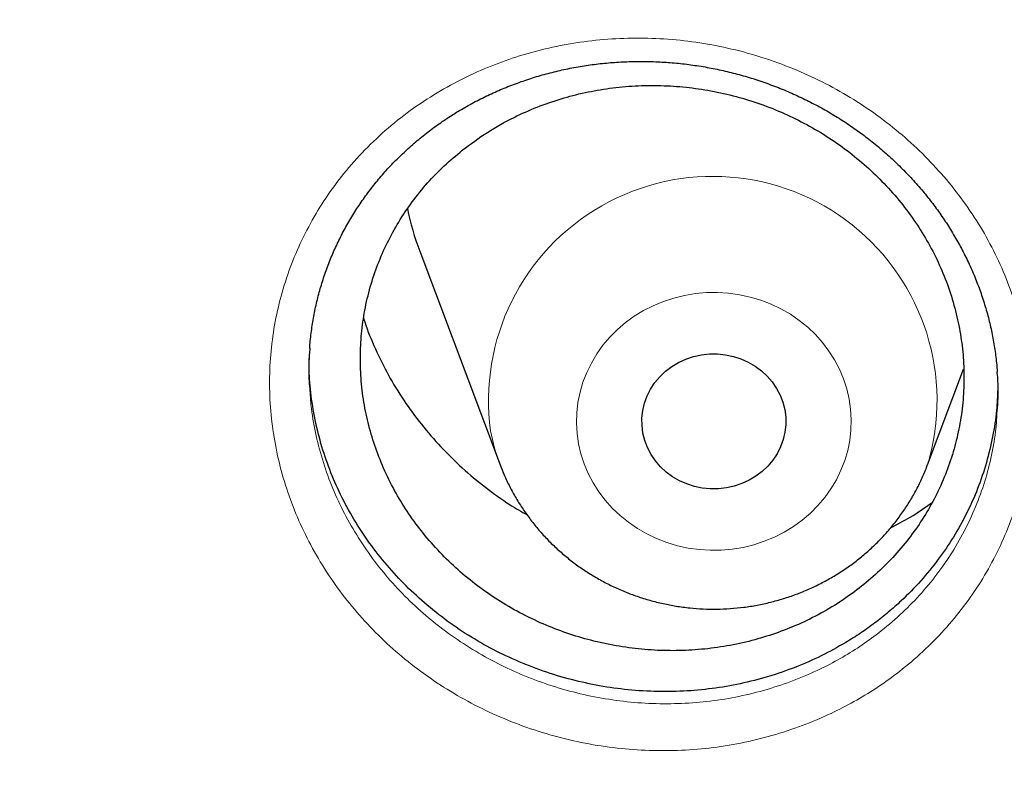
# Model space of a CAD drawing. Header units: millimetres. Extents: x 8 to 949, y 12 to 889.
# Tile 388 of 555: x 598.54 to 604.01, y 841.96 to 846.11. Entities that reach past the tile are written whole.
import ezdxf

# ---------------------------------------------------------------- set-up
doc = ezdxf.new("R2010")
doc.units = ezdxf.units.MM

msp = doc.modelspace()

# ---------------------------------------------------------------- linework, layer by layer
at = {"color": 7, "linetype": 'Continuous', "lineweight": 30}
for p, q in [((600.7607, 844.8212), (601.2077, 843.6329)), ((603.5839, 843.6329), (603.7839, 844.1645))]:
    msp.add_line(p, q, dxfattribs=at)
at = {"color": 252, "linetype": 'Continuous', "lineweight": 0, "flags": 128}
msp.add_lwpolyline([(601.6438, 843.75), (601.6355, 843.8072), (601.6322, 843.8648), (601.6339, 843.9225), (601.6405, 843.9798), (601.652, 844.0365), (601.6683, 844.0921), (601.6893, 844.1464), (601.7149, 844.1988), (601.745, 844.2492), (601.7792, 844.2971), (601.8175, 844.3423), (601.8595, 844.3844), (601.9049, 844.4232), (601.9536, 844.4585), (602.0051, 844.49), (602.0592, 844.5175), (602.1155, 844.5408), (602.1735, 844.5598), (602.233, 844.5744), (602.2936, 844.5844), (602.3548, 844.5898), (602.4163, 844.5906), (602.4777, 844.5867), (602.5385, 844.5782), (602.5984, 844.5652), (602.657, 844.5477), (602.7139, 844.5258), (602.7687, 844.4996), (602.8211, 844.4695), (602.8708, 844.4354), (602.9174, 844.3977), (602.9606, 844.3567), (603.0001, 844.3125), (603.0357, 844.2654), (603.0672, 844.2159), (603.0943, 844.1641), (603.1168, 844.1104), (603.1347, 844.0552), (603.1478, 843.9988), (603.1561, 843.9416), (603.1594, 843.884), (603.1577, 843.8264), (603.1511, 843.769), (603.1396, 843.7123), (603.1233, 843.6567), (603.1023, 843.6025), (603.0767, 843.55), (603.0467, 843.4997), (603.0124, 843.4517), (602.9741, 843.4066), (602.9321, 843.3644), (602.8867, 843.3256), (602.838, 843.2903), (602.7865, 843.2588), (602.7324, 843.2313), (602.6762, 843.208), (602.6181, 843.189), (602.5586, 843.1744), (602.498, 843.1644), (602.4368, 843.159), (602.3753, 843.1582), (602.3139, 843.1621), (602.2531, 843.1706), (602.1932, 843.1836), (602.1346, 843.2012), (602.0777, 843.2231), (602.0229, 843.2492), (601.9705, 843.2794), (601.9208, 843.3134), (601.8743, 843.3511), (601.8311, 843.3922), (601.7915, 843.4364), (601.7559, 843.4834), (601.7245, 843.533), (601.6974, 843.5848), (601.6748, 843.6384), (601.6569, 843.6936), (601.6438, 843.75)], dxfattribs=at)
at = {"color": 7, "linetype": 'Continuous', "lineweight": 30, "flags": 128}
msp.add_lwpolyline([(602.0019, 843.8092), (601.9966, 843.851), (601.9963, 843.8931), (602.001, 843.935), (602.0108, 843.9761), (602.0253, 844.0159), (602.0445, 844.0539), (602.0681, 844.0897), (602.0959, 844.1227), (602.1274, 844.1527), (602.1623, 844.1791), (602.2001, 844.2017), (602.2404, 844.2202), (602.2827, 844.2344), (602.3263, 844.244), (602.3709, 844.249), (602.4157, 844.2492), (602.4603, 844.2448), (602.5041, 844.2357), (602.5466, 844.222), (602.5871, 844.204), (602.6252, 844.1818), (602.6605, 844.1558), (602.6924, 844.1262), (602.7206, 844.0935), (602.7447, 844.058), (602.7644, 844.0202), (602.7795, 843.9806), (602.7897, 843.9396), (602.795, 843.8978), (602.7953, 843.8557), (602.7906, 843.8139), (602.7809, 843.7728), (602.7663, 843.733), (602.7471, 843.6949), (602.7235, 843.6592), (602.6957, 843.6261), (602.6642, 843.5962), (602.6293, 843.5697), (602.5915, 843.5471), (602.5512, 843.5286), (602.5089, 843.5145), (602.4653, 843.5048), (602.4207, 843.4999), (602.3759, 843.4996), (602.3313, 843.5041), (602.2875, 843.5132), (602.245, 843.5268), (602.2045, 843.5448), (602.1664, 843.567), (602.1311, 843.593), (602.0992, 843.6226), (602.071, 843.6553), (602.0469, 843.6908), (602.0272, 843.7286), (602.0121, 843.7683), (602.0019, 843.8092)], dxfattribs=at)
at = {"color": 252, "linetype": 'Continuous', "lineweight": 0}
for centre, radius, start, end in [((602.3899, 843.99), 1.2463, 343.4138, 187.7873), ((602.26, 844.0291), 1.1244, 190.6589, 200.6528)]:
    msp.add_arc(centre, radius, start, end, dxfattribs=at)
at = {"color": 7, "linetype": 'Continuous', "lineweight": 30}
msp.add_arc((602.2095, 845.3665), 1.548, 191.5512, 200.629, dxfattribs=at)
at = {"color": 252, "linetype": 'Continuous', "lineweight": 0}
for points, knots in [([(628.0008, 880.2977), (627.5042, 880.2918), (626.5111, 880.2799), (625.0242, 880.1843), (623.5431, 880.0318), (622.0707, 879.8172), (620.6184, 879.544), (619.1888, 879.2136), (617.7842, 878.828), (616.3987, 878.3858), (615.0266, 877.8848), (613.6709, 877.3249), (612.3348, 876.706), (611.0291, 876.0325), (609.7561, 875.3058), (608.5258, 874.5319), (607.3398, 873.7134), (606.1995, 872.8528), (605.0998, 871.9468), (604.0365, 870.9914), (603.0124, 869.9874), (602.0305, 868.9358), (601.0988, 867.8448), (600.2192, 866.7164), (599.3982, 865.5597), (598.6363, 864.3776), (597.9338, 863.1732), (597.2873, 861.9413), (596.6947, 860.6768), (596.1581, 859.3816), (595.6798, 858.0575), (595.2641, 856.715), (594.9117, 855.3567), (594.625, 853.9933), (594.4032, 852.6277), (594.2455, 851.2627), (594.1508, 849.8925), (594.119, 848.5115), (594.1515, 847.1222), (594.2498, 845.7272), (594.4133, 844.3376), (594.6418, 842.9562), (594.933, 841.5936), (595.2851, 840.2524), (595.6962, 838.9346), (596.1675, 837.6347), (596.7015, 836.3474), (597.2982, 835.0755), (597.958, 833.822), (598.6759, 832.597), (599.4504, 831.4027), (600.2753, 830.2484), (601.1477, 829.1357), (602.065, 828.0658), (603.0306, 827.0341), (604.049, 826.0365), (605.1191, 825.0757), (606.24, 824.1545), (607.4029, 823.2804), (608.6056, 822.4551), (609.8385, 821.6849), (611.0984, 820.9701), (612.3822, 820.311), (613.6952, 819.7045), (615.043, 819.1484), (616.4236, 818.645), (617.8348, 818.1963), (619.2658, 817.8063), (620.7136, 817.4757), (622.1668, 817.2067), (623.6223, 816.9986), (625.0773, 816.8507), (626.5377, 816.7618), (628.0097, 816.7319), (629.4905, 816.7625), (630.9774, 816.8546), (632.4585, 817.008), (633.9309, 817.2224), (635.3833, 817.4957), (636.8129, 817.826), (638.2174, 818.2117), (639.6029, 818.6539), (640.975, 819.1548), (642.3307, 819.7147), (643.6668, 820.3337), (644.9726, 821.0072), (646.2455, 821.7339), (647.4758, 822.5078), (648.6618, 823.3263), (649.8022, 824.1869), (650.9018, 825.0928), (651.9652, 826.0483), (652.9893, 827.0523), (653.9712, 828.1038), (654.9028, 829.1949), (655.7825, 830.3233), (656.6035, 831.48), (657.3653, 832.662), (658.0678, 833.8665), (658.7143, 835.0983), (659.307, 836.3628), (659.8436, 837.6581), (660.3218, 838.9821), (660.7375, 840.3246), (661.0899, 841.683), (661.3766, 843.0464), (661.5984, 844.412), (661.7561, 845.777), (661.8509, 847.1471), (661.8827, 848.5281), (661.8501, 849.9175), (661.7519, 851.3124), (661.5883, 852.702), (661.3599, 854.0835), (661.0686, 855.446), (660.7165, 856.7873), (660.3054, 858.105), (659.8341, 859.4049), (659.3002, 860.6922), (658.7034, 861.9641), (658.0436, 863.2176), (657.3258, 864.4427), (656.5512, 865.637), (655.7263, 866.7912), (654.8539, 867.904), (653.9367, 868.9738), (652.971, 870.0055), (651.9526, 871.0032), (650.8825, 871.964), (649.7616, 872.8852), (648.5987, 873.7593), (647.396, 874.5845), (646.1631, 875.3548), (644.9032, 876.0696), (643.6194, 876.7287), (642.3064, 877.3352), (640.9586, 877.8912), (639.578, 878.3947), (638.1668, 878.8433), (636.7358, 879.2334), (635.288, 879.564), (633.8348, 879.8329), (632.3793, 880.0412), (630.9243, 880.1883), (629.4639, 880.2805), (628.4885, 880.292), (628.0008, 880.2977)], [0, 0, 0, 0, 0.007, 0.014, 0.021, 0.028, 0.035, 0.041875, 0.04875, 0.055625, 0.0625, 0.0695, 0.0765, 0.0835, 0.0905, 0.0975, 0.104375, 0.11125, 0.118125, 0.125, 0.132, 0.139, 0.146, 0.153, 0.16, 0.166875, 0.17375, 0.180625, 0.1875, 0.1945, 0.2015, 0.2085, 0.2155, 0.2225, 0.229375, 0.23625, 0.243125, 0.25, 0.257, 0.264, 0.271, 0.278, 0.285, 0.291875, 0.29875, 0.305625, 0.3125, 0.3195, 0.3265, 0.3335, 0.3405, 0.3475, 0.354375, 0.36125, 0.368125, 0.375, 0.382, 0.389, 0.396, 0.403, 0.41, 0.416875, 0.42375, 0.430625, 0.4375, 0.4445, 0.4515, 0.4585, 0.4655, 0.4725, 0.479375, 0.48625, 0.493125, 0.5, 0.507, 0.514, 0.521, 0.528, 0.535, 0.541875, 0.54875, 0.555625, 0.5625, 0.5695, 0.5765, 0.5835, 0.5905, 0.5975, 0.604375, 0.61125, 0.618125, 0.625, 0.632, 0.639, 0.646, 0.653, 0.66, 0.666875, 0.67375, 0.680625, 0.6875, 0.6945, 0.7015, 0.7085, 0.7155, 0.7225, 0.729375, 0.73625, 0.743125, 0.75, 0.757, 0.764, 0.771, 0.778, 0.785, 0.791875, 0.79875, 0.805625, 0.8125, 0.8195, 0.8265, 0.8335, 0.8405, 0.8475, 0.854375, 0.86125, 0.868125, 0.875, 0.882, 0.889, 0.896, 0.903, 0.91, 0.916875, 0.92375, 0.930625, 0.9375, 0.9445, 0.9515, 0.9585, 0.9655, 0.9725, 0.979375, 0.98625, 0.993125, 1, 1, 1, 1]), ([(600.8772, 845.7123), (600.9255, 845.7391), (601.0222, 845.7927), (601.176, 845.8586), (601.3349, 845.9136), (601.5007, 845.9566), (601.6729, 845.9868), (601.8504, 846.0034), (602.0292, 846.0061), (602.2078, 845.9948), (602.3852, 845.9691), (602.5603, 845.9296), (602.7317, 845.8767), (602.8983, 845.8108), (603.0587, 845.7318), (603.2121, 845.6405), (603.3573, 845.5377), (603.4928, 845.4245), (603.6176, 845.3012), (603.7313, 845.169), (603.8332, 845.0288), (603.9225, 844.8815), (603.998, 844.7279), (604.0599, 844.569), (604.1075, 844.4063), (604.1405, 844.2412), (604.1581, 844.0747), (604.1609, 843.9079), (604.149, 843.7419), (604.1222, 843.578), (604.0803, 843.4172), (604.0239, 843.2604), (603.9536, 843.109), (603.87, 842.9643), (603.7731, 842.8273), (603.6639, 842.6986), (603.5434, 842.5792), (603.4201, 842.4766), (603.2967, 842.3894), (603.1755, 842.3158), (603.0394, 842.2455), (602.8876, 842.1814), (602.7197, 842.1261), (602.547, 842.0844), (602.3712, 842.0567), (602.1932, 842.0435), (602.0142, 842.0443), (601.8355, 842.059), (601.6582, 842.0877), (601.4836, 842.1305), (601.3127, 842.187), (601.1469, 842.2565), (600.9879, 842.3385), (600.8368, 842.4326), (600.6943, 842.538), (600.5612, 842.6538), (600.4387, 842.7791), (600.3279, 842.9136), (600.2292, 843.0562), (600.1431, 843.2055), (600.0707, 843.3604), (600.0126, 843.52), (599.9689, 843.6832), (599.9396, 843.8489), (599.9253, 844.0155), (599.9263, 844.1822), (599.9423, 844.3479), (599.9729, 844.5114), (600.0181, 844.6711), (600.078, 844.8261), (600.1515, 844.9756), (600.2383, 845.1184), (600.3392, 845.2555), (600.4547, 845.3853), (600.5845, 845.5065), (600.7246, 845.6174), (600.8264, 845.6807), (600.8772, 845.7123)], [0, 0, 0, 0, 0.012851, 0.025744, 0.038637, 0.051488, 0.064918, 0.078395, 0.091873, 0.105303, 0.118715, 0.132174, 0.145634, 0.159047, 0.172481, 0.185963, 0.199445, 0.212879, 0.226257, 0.239683, 0.253108, 0.266485, 0.279886, 0.293335, 0.306784, 0.320185, 0.333543, 0.346949, 0.360355, 0.373713, 0.387098, 0.400531, 0.413964, 0.427348, 0.440729, 0.454157, 0.467586, 0.480966, 0.491996, 0.50304, 0.51407, 0.527562, 0.541103, 0.554643, 0.568133, 0.581563, 0.595039, 0.608516, 0.621944, 0.635404, 0.648913, 0.662421, 0.675881, 0.689282, 0.702731, 0.71618, 0.729581, 0.742985, 0.756437, 0.769889, 0.783293, 0.796669, 0.810092, 0.823515, 0.836891, 0.85026, 0.863677, 0.877094, 0.890463, 0.903817, 0.917219, 0.930619, 0.943973, 0.957953, 0.971987, 0.98602, 1, 1, 1, 1]), ([(600.1507, 844.045), (600.153, 844.0112), (600.1589, 843.9271), (600.1839, 843.7936), (600.2231, 843.6458), (600.2757, 843.5012), (600.3413, 843.3609), (600.4192, 843.2255), (600.5086, 843.0963), (600.6089, 842.9743), (600.7197, 842.8606), (600.8402, 842.7554), (600.9691, 842.6597), (601.1059, 842.5742), (601.2497, 842.4996), (601.3997, 842.4363), (601.5544, 842.3848), (601.7123, 842.3455), (601.8727, 842.3191), (602.0345, 842.3053), (602.1964, 842.304), (602.3574, 842.3154), (602.5165, 842.34), (602.6727, 842.3772), (602.8246, 842.4267), (602.962, 842.4843), (603.085, 842.5474), (603.1947, 842.6136), (603.3063, 842.6921), (603.4178, 842.7845), (603.5269, 842.8922), (603.6257, 843.0082), (603.7134, 843.1319), (603.7891, 843.2625), (603.8526, 843.3993), (603.9038, 843.5409), (603.9412, 843.6863), (603.9633, 843.8114), (603.9678, 843.8882), (603.9694, 843.915)], [0, 0, 0, 0, 0.018743, 0.046746, 0.074749, 0.102652, 0.130614, 0.158677, 0.18674, 0.214703, 0.242662, 0.270722, 0.298782, 0.326742, 0.354821, 0.383001, 0.411181, 0.43926, 0.467283, 0.495406, 0.52353, 0.551555, 0.579702, 0.607951, 0.636202, 0.664353, 0.687358, 0.710391, 0.733396, 0.761312, 0.789328, 0.817343, 0.845259, 0.873181, 0.901204, 0.929227, 0.95715, 0.98502, 1, 1, 1, 1])]:
    msp.add_open_spline(points, degree=3, knots=knots, dxfattribs=at)
at = {"color": 7, "linetype": 'Continuous', "lineweight": 30}
for points, knots in [([(593.1495, 851.204), (593.1478, 851.1811), (593.1443, 851.1328), (593.1392, 851.0565), (593.1335, 850.9687), (593.1272, 850.8686), (593.1203, 850.7562), (593.1133, 850.635), (593.1062, 850.5043), (593.0993, 850.3651), (593.0927, 850.2174), (593.0856, 850.0397), (593.0785, 849.8295), (593.0721, 849.5844), (593.0675, 849.3231), (593.065, 849.0455), (593.0651, 848.7519), (593.0683, 848.4421), (593.0751, 848.1161), (593.0845, 847.8191), (593.0953, 847.5548), (593.106, 847.3317), (593.1181, 847.1144), (593.1309, 846.909), (593.1444, 846.7128), (593.1583, 846.5266), (593.1726, 846.3508), (593.1866, 846.1894), (593.2, 846.0424), (593.2128, 845.9099), (593.2244, 845.7936), (593.2349, 845.6929), (593.244, 845.6075), (593.252, 845.5348), (593.2587, 845.4748), (593.2637, 845.4305), (593.2672, 845.3994), (593.27, 845.3756), (593.2731, 845.3491), (593.2771, 845.315), (593.282, 845.2729), (593.2879, 845.2237), (593.2957, 845.1596), (593.3057, 845.0787), (593.3184, 844.9791), (593.333, 844.8674), (593.3502, 844.7386), (593.3706, 844.5923), (593.3937, 844.4316), (593.4186, 844.2654), (593.4444, 844.0986), (593.4711, 843.9323), (593.4986, 843.7666), (593.527, 843.6015), (593.5768, 843.3201), (593.6514, 842.9244), (593.7522, 842.4342), (593.8568, 841.9634), (593.965, 841.5077), (594.0823, 841.0451), (594.1901, 840.6457), (594.2849, 840.3108), (594.3635, 840.042), (594.4453, 839.7713), (594.5183, 839.5375), (594.5794, 839.3465), (594.6257, 839.2043), (594.6673, 839.0784), (594.7041, 838.9687), (594.7357, 838.8753), (594.7621, 838.798), (594.7833, 838.7365), (594.802, 838.6826), (594.822, 838.6252), (594.8468, 838.5544), (594.8776, 838.4674), (594.9143, 838.3647), (594.9572, 838.246), (595.0051, 838.1154), (595.0577, 837.9738), (595.115, 837.822), (595.1783, 837.6568), (595.248, 837.4783), (595.3318, 837.2675), (595.4278, 837.0312), (595.534, 836.7767), (595.6508, 836.5031), (595.7781, 836.2129), (595.9157, 835.9083), (596.0508, 835.6175), (596.1837, 835.3385), (596.314, 835.0715), (596.4414, 834.8165), (596.5646, 834.5753), (596.6831, 834.3478), (596.7968, 834.1337), (596.9052, 833.933), (597.0937, 833.5899), (597.3713, 833.1016), (597.6485, 832.639), (597.829, 832.3468), (597.9062, 832.223), (597.9841, 832.0993), (598.0626, 831.9759), (598.1418, 831.8526), (598.2217, 831.7295), (598.301, 831.6086), (598.3719, 831.5013), (598.432, 831.4113), (598.4797, 831.3402), (598.5201, 831.2803), (598.5532, 831.2315), (598.5788, 831.1938), (598.6003, 831.1623), (598.6221, 831.1303), (598.6487, 831.0914), (598.6843, 831.0397), (598.7297, 830.974), (598.7859, 830.893), (598.8512, 830.7996), (598.9257, 830.6939), (599.0096, 830.5759), (599.098, 830.4527), (599.1901, 830.3257), (599.2852, 830.1958), (599.3878, 830.0572), (599.4979, 829.9101), (599.6157, 829.7545), (599.741, 829.5911), (599.9074, 829.377), (600.1117, 829.119), (600.3514, 828.8234), (600.5977, 828.5265), (600.8504, 828.2292), (601.1087, 827.9324), (601.3612, 827.649), (601.6075, 827.3786), (601.8472, 827.1211), (602.0759, 826.8805), (602.2932, 826.6562), (602.4993, 826.4473), (602.6983, 826.2489), (602.89, 826.0609), (603.0909, 825.867), (603.3016, 825.6671), (603.5263, 825.4577), (603.7524, 825.2509), (603.9838, 825.0429), (604.2207, 824.8341), (604.4631, 824.6243), (604.7041, 824.4198), (604.9434, 824.2205), (605.1805, 824.0264), (605.4225, 823.832), (605.6694, 823.6374), (605.9206, 823.443), (606.1427, 823.2744), (606.3289, 823.1352), (606.4731, 823.0287), (606.6023, 822.9341), (606.7166, 822.8513), (606.8067, 822.7865), (606.8753, 822.7374), (606.9251, 822.702), (606.9661, 822.6728), (606.998, 822.6502), (607.0255, 822.6308), (607.0597, 822.6067), (607.1077, 822.573), (607.1719, 822.528), (607.2496, 822.4739), (607.3408, 822.4108), (607.4457, 822.3388), (607.5643, 822.2579), (607.6969, 822.1685), (607.91, 822.0261), (608.2023, 821.8344), (608.5724, 821.5983), (608.9502, 821.3638), (609.3355, 821.1313), (609.7283, 820.9011), (610.1286, 820.6733), (610.5365, 820.4482), (610.9883, 820.2065), (611.4859, 819.9499), (612.0313, 819.6802), (612.5873, 819.417), (613.1497, 819.1625), (613.752, 818.9024), (614.3916, 818.6404), (615.0681, 818.3792), (615.7421, 818.1345), (616.4128, 817.9058), (617.0798, 817.6927), (617.7304, 817.4985), (618.364, 817.3219), (618.9805, 817.1615), (619.5939, 817.0132), (620.2063, 816.876), (620.8761, 816.7379), (621.6048, 816.6022), (622.3928, 816.4728), (623.1837, 816.3604), (623.9771, 816.2649), (624.7679, 816.187), (625.5556, 816.1263), (626.3398, 816.0825), (627.1248, 816.0554), (627.9151, 816.045), (628.7102, 816.0517), (629.5096, 816.0758), (630.3082, 816.1173), (631.1057, 816.1759), (631.8967, 816.2512), (632.6812, 816.3428), (633.4594, 816.4504), (634.2368, 816.5746), (635.0185, 816.7165), (635.8041, 816.8767), (636.5931, 817.0556), (637.3805, 817.2524), (638.1657, 817.4672), (638.892, 817.6833), (639.5604, 817.8968), (640.1739, 818.1049), (640.7903, 818.3263), (641.4115, 818.5625), (642.0179, 818.8061), (642.6091, 819.0562), (643.1847, 819.3115), (643.7629, 819.5805), (644.3434, 819.8632), (644.9258, 820.16), (645.5097, 820.4713), (645.9836, 820.7353), (646.3463, 820.944), (646.5946, 821.0895), (646.8327, 821.2317), (647.0596, 821.3695), (647.2753, 821.5027), (647.4799, 821.631), (647.6796, 821.7581), (647.8736, 821.8834), (648.0614, 822.0064), (648.2365, 822.1227), (648.3989, 822.2319), (648.5332, 822.3232), (648.6418, 822.3978), (648.7273, 822.4568), (648.8073, 822.5124), (648.8794, 822.5628), (648.9415, 822.6064), (648.9916, 822.6418), (649.0335, 822.6714), (649.0748, 822.7007), (649.1227, 822.7348), (649.1801, 822.7759), (649.2457, 822.823), (649.3181, 822.8753), (649.4126, 822.9438), (649.5317, 823.031), (649.678, 823.1391), (649.8382, 823.2589), (650.0121, 823.3906), (650.1996, 823.5345), (650.4003, 823.6909), (650.6141, 823.86), (650.8404, 824.0422), (651.0792, 824.2377), (651.3299, 824.447), (651.5886, 824.6673), (651.8487, 824.8934), (652.104, 825.1198), (652.3815, 825.371), (652.6789, 825.6466), (652.9937, 825.946), (653.295, 826.24), (653.5906, 826.5357), (653.8799, 826.8323), (654.1624, 827.1293), (654.4308, 827.4184), (654.6855, 827.6991), (654.9269, 827.9712), (655.1701, 828.2512), (655.4202, 828.5458), (655.6823, 828.8623), (655.9472, 829.1904), (656.2259, 829.5448), (656.5178, 829.927), (656.745, 830.234), (656.8984, 830.4456), (656.976, 830.5535), (657.0491, 830.656), (657.1155, 830.75), (657.175, 830.8347), (657.2278, 830.9103), (657.2738, 830.9766), (657.3131, 831.0336), (657.3459, 831.0812), (657.3721, 831.1195), (657.3937, 831.151), (657.4159, 831.1836), (657.4431, 831.2236), (657.4775, 831.2743), (657.5177, 831.3339), (657.5702, 831.4121), (657.6364, 831.5114), (657.7176, 831.6344), (657.8085, 831.7734), (657.9087, 831.9284), (658.018, 832.0998), (658.1335, 832.2836), (658.2548, 832.4794), (658.381, 832.6866), (658.5124, 832.9061), (658.6449, 833.1315), (658.8074, 833.4132), (658.9942, 833.7455), (659.2013, 834.1258), (659.3953, 834.4936), (659.5767, 834.8484), (659.7461, 835.1899), (659.9039, 835.5179), (660.0509, 835.832), (660.1889, 836.1357), (660.3221, 836.4368), (660.4679, 836.7762), (660.6276, 837.1609), (660.7998, 837.5935), (660.9268, 837.9271), (661.0101, 838.1524), (661.0493, 838.2597), (661.0843, 838.3565), (661.1148, 838.4416), (661.1408, 838.5149), (661.1634, 838.5789), (661.182, 838.6321), (661.1969, 838.6747), (661.2095, 838.7111), (661.2242, 838.7536), (661.2434, 838.8095), (661.2672, 838.8791), (661.2943, 838.959), (661.3244, 839.049), (661.3577, 839.149), (661.3966, 839.2676), (661.4414, 839.4063), (661.4924, 839.5667), (661.547, 839.7417), (661.6049, 839.9317), (661.6655, 840.1351), (661.7276, 840.3491), (661.7897, 840.5688), (661.8505, 840.7903), (661.9493, 841.1605), (662.0795, 841.679), (662.2316, 842.3461), (662.3443, 842.8947), (662.4255, 843.3245), (662.4806, 843.6334), (662.5311, 843.9341), (662.5767, 844.2217), (662.6127, 844.4632), (662.6408, 844.6616), (662.6624, 844.82), (662.6824, 844.972), (662.6977, 845.0935), (662.7088, 845.183), (662.7155, 845.239), (662.7209, 845.2842), (662.725, 845.3185), (662.7279, 845.3432), (662.7309, 845.3689), (662.7349, 845.404), (662.7408, 845.4558), (662.7483, 845.5225), (662.7573, 845.6042), (662.7676, 845.7008), (662.7791, 845.8124), (662.7965, 845.9877), (662.8186, 846.2262), (662.8437, 846.5276), (662.8667, 846.8426), (662.8872, 847.1711), (662.9049, 847.5133), (662.9198, 847.884), (662.9309, 848.2845), (662.9368, 848.7159), (662.9366, 849.0809), (662.9333, 849.3709), (662.9296, 849.5768), (662.9247, 849.7725), (662.919, 849.9573), (662.9122, 850.1455), (662.9041, 850.3347), (662.8949, 850.5229), (662.8856, 850.6933), (662.8765, 850.8459), (662.8678, 850.9809), (662.8599, 851.0981), (662.8545, 851.1707), (662.8521, 851.204)], [0, 0, 0, 0, 0.0006002, 0.0012692, 0.0020128, 0.0029471, 0.0039857, 0.0051204, 0.0063345, 0.0076279, 0.0090004, 0.0104521, 0.0125774, 0.0148526, 0.0172774, 0.019852, 0.0225763, 0.0254503, 0.028474, 0.0316474, 0.0337187, 0.0358343, 0.0378624, 0.0397716, 0.041562, 0.0433311, 0.0449665, 0.0464683, 0.0478364, 0.0490709, 0.0501717, 0.0510871, 0.0518838, 0.0525616, 0.0531206, 0.0535608, 0.0538025, 0.05399, 0.0542257, 0.0545453, 0.0549432, 0.0554026, 0.0559226, 0.0567366, 0.0576652, 0.0587083, 0.0598661, 0.0612713, 0.0628076, 0.0643726, 0.0659334, 0.06749, 0.0690425, 0.0705908, 0.072135, 0.0769608, 0.0817456, 0.085991, 0.0903009, 0.0946998, 0.0991878, 0.1017399, 0.10432, 0.1069279, 0.1095552, 0.1110888, 0.1124659, 0.1136867, 0.1147511, 0.115659, 0.1164105, 0.1170057, 0.1174557, 0.1179854, 0.1186824, 0.1195285, 0.1205322, 0.1216936, 0.1230126, 0.1243708, 0.1258634, 0.1274905, 0.129252, 0.131148, 0.1337463, 0.1362828, 0.138749, 0.1419418, 0.1450086, 0.1479493, 0.1507639, 0.153506, 0.1561169, 0.1585965, 0.1609449, 0.163162, 0.165248, 0.167204, 0.1739014, 0.1806415, 0.1819705, 0.1833011, 0.1846334, 0.1859673, 0.1873028, 0.18864, 0.1899788, 0.191253, 0.1921547, 0.1929346, 0.1935927, 0.194129, 0.1945435, 0.1948386, 0.1951701, 0.1955992, 0.1961266, 0.1968834, 0.1977802, 0.1988171, 0.1999941, 0.2013111, 0.2027682, 0.2041286, 0.2055919, 0.2071581, 0.2088271, 0.210599, 0.2124738, 0.2144343, 0.2179813, 0.2214295, 0.2247789, 0.228465, 0.2320236, 0.2354546, 0.238758, 0.2419339, 0.2449822, 0.2477396, 0.2503836, 0.2529143, 0.2553317, 0.2576358, 0.260453, 0.2631667, 0.2659194, 0.2687131, 0.2715477, 0.2744232, 0.2773397, 0.2800492, 0.282793, 0.2855713, 0.2883841, 0.2912312, 0.29409, 0.2958607, 0.2974611, 0.2988911, 0.3001508, 0.3012402, 0.3018613, 0.3024093, 0.3028744, 0.303208, 0.303456, 0.3037747, 0.3043282, 0.305027, 0.3058709, 0.30686, 0.3079943, 0.3092737, 0.3106983, 0.3122681, 0.3161242, 0.3200332, 0.3239867, 0.3279846, 0.3320268, 0.3361135, 0.3402445, 0.34442, 0.3497321, 0.3551143, 0.3605666, 0.3660438, 0.3714685, 0.377935, 0.3843236, 0.3906338, 0.3968658, 0.4030197, 0.4090954, 0.4147526, 0.4203403, 0.4258591, 0.4313502, 0.4368411, 0.4438295, 0.4508178, 0.4578059, 0.4647939, 0.4717817, 0.4786447, 0.4855076, 0.4923705, 0.4992336, 0.5062215, 0.5132092, 0.5201969, 0.5271846, 0.5341724, 0.5410356, 0.5479014, 0.5547886, 0.5617012, 0.5687655, 0.5758562, 0.582973, 0.5901162, 0.5972856, 0.6029372, 0.6086155, 0.6143768, 0.6202297, 0.626174, 0.6316572, 0.6372159, 0.6428503, 0.6485603, 0.654346, 0.6602074, 0.6661445, 0.6687788, 0.6713477, 0.6738114, 0.67617, 0.6784235, 0.6805718, 0.6826149, 0.6847409, 0.6867397, 0.6886111, 0.6903554, 0.6919723, 0.692952, 0.6938783, 0.6947512, 0.6955563, 0.6962348, 0.6967805, 0.6971966, 0.6976092, 0.6981338, 0.6987706, 0.6994986, 0.7002961, 0.701163, 0.7026244, 0.7042486, 0.7060355, 0.7079852, 0.7100976, 0.7123729, 0.7148108, 0.7174116, 0.7201752, 0.7231016, 0.7261903, 0.7293146, 0.7323771, 0.7353776, 0.7394022, 0.7433096, 0.7470999, 0.7507729, 0.7546078, 0.758306, 0.7618675, 0.7652924, 0.7685806, 0.7717322, 0.775356, 0.7790751, 0.7828975, 0.7868235, 0.7913434, 0.7959931, 0.7972324, 0.7984694, 0.7996199, 0.8006663, 0.8016087, 0.8024471, 0.8031814, 0.8038116, 0.8043378, 0.80476, 0.8050781, 0.8053807, 0.8058366, 0.8063989, 0.8070547, 0.8078005, 0.8089725, 0.8103147, 0.811827, 0.8135094, 0.815362, 0.8173847, 0.8194477, 0.821662, 0.8240275, 0.8264501, 0.8288238, 0.8329408, 0.8369017, 0.8407065, 0.8443552, 0.8478478, 0.8511843, 0.8543646, 0.8573888, 0.8603672, 0.863429, 0.8675652, 0.8718449, 0.8762683, 0.8774111, 0.8784742, 0.8794215, 0.880253, 0.8809687, 0.8815687, 0.8821271, 0.8825246, 0.8828148, 0.8831907, 0.8837666, 0.8844458, 0.8852221, 0.8860955, 0.887066, 0.8881336, 0.8895429, 0.891092, 0.892781, 0.8946098, 0.8965785, 0.8986477, 0.9007711, 0.9028889, 0.9050009, 0.9113659, 0.9176783, 0.923938, 0.9268708, 0.9297918, 0.9326291, 0.935319, 0.9378617, 0.9393998, 0.9408785, 0.9422978, 0.9436549, 0.9442793, 0.944802, 0.9452231, 0.9455425, 0.9457603, 0.9459166, 0.9462603, 0.9467431, 0.9473651, 0.9481263, 0.9490266, 0.9500661, 0.9512448, 0.9539234, 0.9567268, 0.9596548, 0.9627074, 0.9658846, 0.9691864, 0.9730323, 0.9770346, 0.9811932, 0.9831925, 0.9851078, 0.9869197, 0.9886283, 0.9902336, 0.9921313, 0.9938611, 0.9954232, 0.9968178, 0.9980451, 0.9991056, 1, 1, 1, 1]), ([(595.5592, 846.7631), (595.5601, 846.7485), (595.5679, 846.6155), (595.5868, 846.3643), (595.6163, 846.0096), (595.6506, 845.6552), (595.6892, 845.3012), (595.7323, 844.9476), (595.7797, 844.5945), (595.8315, 844.242), (595.8877, 843.8901), (595.9483, 843.5388), (596.0132, 843.1882), (596.0825, 842.8383), (596.1562, 842.4892), (596.2341, 842.141), (596.3164, 841.7936), (596.403, 841.4471), (596.4939, 841.1017), (596.5891, 840.7572), (596.6886, 840.4138), (596.7923, 840.0715), (596.9003, 839.7304), (597.0125, 839.3904), (597.1289, 839.0518), (597.2495, 838.7144), (597.3743, 838.3784), (597.5033, 838.0437), (597.6364, 837.7105), (597.7737, 837.3788), (597.915, 837.0486), (598.0605, 836.7199), (598.2101, 836.3929), (598.3637, 836.0675), (598.5213, 835.7439), (598.6829, 835.422), (598.8486, 835.1018), (599.0182, 834.7836), (599.1917, 834.4672), (599.3692, 834.1527), (599.5506, 833.8401), (599.7358, 833.5296), (599.9249, 833.2212), (600.1178, 832.9148), (600.3145, 832.6105), (600.515, 832.3085), (600.7192, 832.0086), (600.9271, 831.711), (601.1387, 831.4157), (601.354, 831.1228), (601.5729, 830.8322), (601.7954, 830.544), (602.0214, 830.2583), (602.251, 829.9751), (602.4841, 829.6944), (602.7207, 829.4162), (602.9607, 829.1407), (603.2042, 828.8679), (603.451, 828.5977), (603.7011, 828.3302), (603.9546, 828.0655), (604.2113, 827.8036), (604.4713, 827.5445), (604.7344, 827.2883), (605.0008, 827.035), (605.2702, 826.7846), (605.5428, 826.5372), (605.8184, 826.2928), (606.097, 826.0514), (606.3787, 825.8131), (606.6632, 825.5779), (606.9507, 825.3458), (607.241, 825.1169), (607.5342, 824.8912), (607.8301, 824.6687), (608.1288, 824.4494), (608.4302, 824.2335), (608.7343, 824.0208), (609.041, 823.8115), (609.3503, 823.6056), (609.6621, 823.4031), (609.9764, 823.204), (610.2931, 823.0083), (610.6123, 822.8161), (610.9338, 822.6275), (611.2577, 822.4424), (611.5838, 822.2608), (611.9122, 822.0828), (612.2428, 821.9085), (612.5755, 821.7377), (612.9103, 821.5706), (613.2471, 821.4072), (613.586, 821.2475), (613.9268, 821.0915), (614.2696, 820.9393), (614.6142, 820.7908), (614.9607, 820.6461), (615.3089, 820.5052), (615.6588, 820.3682), (616.0104, 820.2349), (616.3637, 820.1056), (616.7185, 819.9801), (617.0749, 819.8585), (617.4328, 819.7408), (617.7921, 819.627), (618.1528, 819.5172), (618.5148, 819.4113), (618.8782, 819.3095), (619.2427, 819.2116), (619.6085, 819.1177), (619.9754, 819.0278), (620.3434, 818.9419), (620.7124, 818.8601), (621.0825, 818.7823), (621.4534, 818.7085), (621.8253, 818.6389), (622.198, 818.5733), (622.5715, 818.5118), (622.9457, 818.4544), (623.3207, 818.4011), (623.6962, 818.3519), (624.0724, 818.3068), (624.449, 818.2659), (624.8262, 818.229), (625.2038, 818.1963), (625.5818, 818.1678), (625.9601, 818.1433), (626.3387, 818.1231), (626.7175, 818.1069), (627.0965, 818.095), (627.4756, 818.0871), (627.8548, 818.0835), (628.234, 818.0839), (628.6131, 818.0886), (628.9922, 818.0974), (629.3712, 818.1103), (629.7499, 818.1274), (630.1285, 818.1486), (630.5067, 818.174), (630.8846, 818.2035), (631.2621, 818.2371), (631.6392, 818.2749), (632.0157, 818.3168), (632.3918, 818.3628), (632.7672, 818.413), (633.1419, 818.4672), (633.516, 818.5256), (633.8893, 818.588), (634.2619, 818.6545), (634.6335, 818.7251), (635.0043, 818.7998), (635.3741, 818.8785), (635.7429, 818.9613), (636.1107, 819.0481), (636.4773, 819.1389), (636.8428, 819.2337), (637.2071, 819.3325), (637.5701, 819.4353), (637.9319, 819.5421), (638.2923, 819.6528), (638.6512, 819.7675), (639.0088, 819.8861), (639.3648, 820.0086), (639.7193, 820.135), (640.0722, 820.2652), (640.4234, 820.3993), (640.773, 820.5373), (641.1208, 820.6791), (641.4668, 820.8246), (641.811, 820.974), (642.1534, 821.1271), (642.4937, 821.2839), (642.8322, 821.4445), (643.1686, 821.6088), (643.5029, 821.7767), (643.8351, 821.9483), (644.1652, 822.1235), (644.4931, 822.3023), (644.8187, 822.4847), (645.142, 822.6706), (645.463, 822.8601), (645.7816, 823.053), (646.0978, 823.2495), (646.4116, 823.4494), (646.7228, 823.6527), (647.0315, 823.8594), (647.3376, 824.0695), (647.641, 824.2829), (647.9418, 824.4996), (648.2399, 824.7196), (648.5352, 824.9429), (648.8277, 825.1693), (649.1174, 825.399), (649.4042, 825.6318), (649.6881, 825.8677), (649.9691, 826.1068), (650.247, 826.3489), (650.5219, 826.594), (650.7938, 826.8421), (651.0625, 827.0932), (651.3282, 827.3472), (651.5906, 827.604), (651.8498, 827.8638), (652.1058, 828.1263), (652.3585, 828.3917), (652.6079, 828.6598), (652.8539, 828.9306), (653.0966, 829.2041), (653.3358, 829.4802), (653.5716, 829.7589), (653.8039, 830.0402), (654.0327, 830.324), (654.2579, 830.6103), (654.4796, 830.8991), (654.6977, 831.1902), (654.9121, 831.4837), (655.1229, 831.7796), (655.3299, 832.0777), (655.5333, 832.3781), (655.7329, 832.6806), (655.9287, 832.9854), (656.1208, 833.2923), (656.309, 833.6012), (656.4933, 833.9122), (656.6738, 834.2252), (656.8504, 834.5401), (657.023, 834.857), (657.1917, 835.1757), (657.3564, 835.4962), (657.5171, 835.8186), (657.6738, 836.1426), (657.8265, 836.4684), (657.9751, 836.7958), (658.1196, 837.1248), (658.2601, 837.4554), (658.3964, 837.7875), (658.5285, 838.121), (658.6566, 838.456), (658.7804, 838.7924), (658.9001, 839.13), (659.0155, 839.469), (659.1267, 839.8092), (659.2337, 840.1506), (659.3365, 840.4932), (659.4349, 840.8368), (659.5291, 841.1816), (659.619, 841.5273), (659.7046, 841.874), (659.7859, 842.2216), (659.8629, 842.57), (659.9355, 842.9193), (660.0038, 843.2693), (660.0677, 843.6201), (660.1273, 843.9715), (660.1825, 844.3236), (660.2333, 844.6763), (660.2797, 845.0295), (660.3217, 845.3831), (660.3594, 845.7372), (660.3925, 846.0917), (660.4204, 846.4312), (660.4351, 846.6526), (660.4419, 846.7556)], [0, 0, 0, 0, 0.000474, 0.004334, 0.008194, 0.012054, 0.015914, 0.019774, 0.023633, 0.027493, 0.031353, 0.035213, 0.039073, 0.042933, 0.046793, 0.050653, 0.054513, 0.058373, 0.062233, 0.066093, 0.069953, 0.073813, 0.077673, 0.081533, 0.085393, 0.089253, 0.093113, 0.096974, 0.100834, 0.104694, 0.108554, 0.112414, 0.116275, 0.120135, 0.123995, 0.127856, 0.131716, 0.135576, 0.139437, 0.143297, 0.147158, 0.151018, 0.154879, 0.158739, 0.1626, 0.166461, 0.170321, 0.174182, 0.178043, 0.181903, 0.185764, 0.189625, 0.193486, 0.197347, 0.201207, 0.205068, 0.208929, 0.21279, 0.216651, 0.220512, 0.224373, 0.228234, 0.232095, 0.235956, 0.239818, 0.243679, 0.24754, 0.251401, 0.255262, 0.259124, 0.262985, 0.266846, 0.270708, 0.274569, 0.27843, 0.282292, 0.286153, 0.290014, 0.293876, 0.297737, 0.301599, 0.30546, 0.309322, 0.313184, 0.317045, 0.320907, 0.324768, 0.32863, 0.332492, 0.336353, 0.340215, 0.344077, 0.347938, 0.3518, 0.355662, 0.359524, 0.363385, 0.367247, 0.371109, 0.374971, 0.378833, 0.382694, 0.386556, 0.390418, 0.39428, 0.398142, 0.402004, 0.405866, 0.409728, 0.41359, 0.417451, 0.421313, 0.425175, 0.429037, 0.432899, 0.436761, 0.440623, 0.444485, 0.448347, 0.452209, 0.456071, 0.459933, 0.463795, 0.467657, 0.471519, 0.475381, 0.479243, 0.483105, 0.486967, 0.490829, 0.494691, 0.498553, 0.502415, 0.506278, 0.51014, 0.514002, 0.517864, 0.521726, 0.525588, 0.52945, 0.533312, 0.537174, 0.541036, 0.544898, 0.54876, 0.552622, 0.556484, 0.560346, 0.564208, 0.56807, 0.571932, 0.575794, 0.579656, 0.583518, 0.58738, 0.591242, 0.595104, 0.598966, 0.602827, 0.606689, 0.610551, 0.614413, 0.618275, 0.622137, 0.625999, 0.629861, 0.633723, 0.637584, 0.641446, 0.645308, 0.64917, 0.653032, 0.656893, 0.660755, 0.664617, 0.668479, 0.67234, 0.676202, 0.680064, 0.683925, 0.687787, 0.691649, 0.69551, 0.699372, 0.703233, 0.707095, 0.710956, 0.714818, 0.718679, 0.722541, 0.726402, 0.730264, 0.734125, 0.737987, 0.741848, 0.745709, 0.749571, 0.753432, 0.757293, 0.761154, 0.765016, 0.768877, 0.772738, 0.776599, 0.78046, 0.784321, 0.788182, 0.792043, 0.795904, 0.799765, 0.803626, 0.807487, 0.811348, 0.815209, 0.81907, 0.822931, 0.826791, 0.830652, 0.834513, 0.838373, 0.842234, 0.846095, 0.849955, 0.853816, 0.857677, 0.861537, 0.865398, 0.869258, 0.873119, 0.876979, 0.880839, 0.8847, 0.88856, 0.89242, 0.896281, 0.900141, 0.904001, 0.907861, 0.911722, 0.915582, 0.919442, 0.923302, 0.927162, 0.931022, 0.934882, 0.938743, 0.942603, 0.946463, 0.950323, 0.954183, 0.958043, 0.961902, 0.965762, 0.969622, 0.973482, 0.977342, 0.981202, 0.985062, 0.988922, 0.992782, 0.996642, 1, 1, 1, 1]), ([(600.9734, 845.5967), (600.9861, 845.6043), (601.0241, 845.627), (601.0891, 845.6621), (601.1691, 845.7008), (601.2511, 845.7357), (601.3349, 845.7668), (601.4204, 845.7942), (601.5075, 845.8177), (601.596, 845.8373), (601.6856, 845.853), (601.7758, 845.8645), (601.8666, 845.872), (601.9579, 845.8754), (602.0497, 845.8748), (602.1416, 845.8701), (602.2333, 845.8614), (602.3244, 845.8486), (602.4146, 845.8319), (602.5037, 845.8112), (602.5919, 845.7866), (602.6791, 845.758), (602.7653, 845.7256), (602.8501, 845.6893), (602.9331, 845.6495), (603.0137, 845.6062), (603.0918, 845.5597), (603.1672, 845.51), (603.24, 845.4571), (603.3106, 845.4008), (603.3787, 845.3413), (603.4439, 845.2787), (603.506, 845.2135), (603.5647, 845.1459), (603.6195, 845.0763), (603.6706, 845.0047), (603.718, 844.931), (603.7618, 844.8552), (603.8019, 844.7772), (603.8382, 844.6976), (603.8704, 844.6165), (603.8984, 844.5343), (603.9222, 844.4514), (603.9416, 844.3679), (603.9566, 844.2838), (603.9664, 844.2103), (603.9695, 844.1649), (603.9707, 844.1478)], [0, 0, 0, 0, 0.011449, 0.03419, 0.056877, 0.079538, 0.102191, 0.124853, 0.147535, 0.170251, 0.192999, 0.215671, 0.238226, 0.260871, 0.283576, 0.306309, 0.329032, 0.351706, 0.374298, 0.396808, 0.419253, 0.441866, 0.464591, 0.487372, 0.510141, 0.532827, 0.55537, 0.577769, 0.600195, 0.622797, 0.645529, 0.668335, 0.691149, 0.713892, 0.736505, 0.758962, 0.78145, 0.804102, 0.826858, 0.84968, 0.872527, 0.895351, 0.918111, 0.940787, 0.963446, 0.98625, 1, 1, 1, 1]), ([(600.9977, 845.3815), (600.9636, 845.353), (600.8954, 845.296), (600.8027, 845.1995), (600.7178, 845.0952), (600.6431, 844.9842), (600.5796, 844.8685), (600.5266, 844.7479), (600.4845, 844.622), (600.454, 844.4928), (600.4357, 844.3626), (600.429, 844.2311), (600.4342, 844.0979), (600.4515, 843.9653), (600.4804, 843.8354), (600.5206, 843.7078), (600.5726, 843.5823), (600.6356, 843.4611), (600.7085, 843.346), (600.7911, 843.2367), (600.8839, 843.133), (600.9856, 843.0368), (601.0942, 842.9496), (601.2099, 842.8708), (601.3332, 842.8006), (601.462, 842.7402), (601.5942, 842.6906), (601.73, 842.6512), (601.8699, 842.6224), (602.0115, 842.6047), (602.1524, 842.5983), (602.2931, 842.6029), (602.4337, 842.6187), (602.5721, 842.6457), (602.7058, 842.6834), (602.8354, 842.7314), (602.9611, 842.7902), (603.0806, 842.8589), (603.192, 842.9364), (603.2959, 843.0224), (603.3922, 843.1175), (603.4793, 843.2202), (603.5558, 843.3286), (603.6222, 843.443), (603.6784, 843.5636), (603.7233, 843.6886), (603.7562, 843.8158), (603.7777, 843.9455), (603.7875, 844.078), (603.7851, 844.2112), (603.7708, 844.3428), (603.745, 844.4732), (603.7072, 844.6027), (603.6579, 844.7291), (603.5981, 844.8503), (603.5279, 844.9667), (603.4469, 845.0786), (603.3563, 845.1839), (603.2577, 845.2811), (603.1511, 845.3705), (603.036, 845.4522), (602.9142, 845.5247), (602.7878, 845.5869), (602.6567, 845.6393), (602.5204, 845.6816), (602.3811, 845.713), (602.2412, 845.7332), (602.1003, 845.7426), (601.9582, 845.7407), (601.8171, 845.7276), (601.6794, 845.7034), (601.5447, 845.6686), (601.4127, 845.6228), (601.2751, 845.5615), (601.1341, 845.4833), (601.0434, 845.4156), (600.9977, 845.3815)], [0, 0, 0, 0, 0.013232, 0.026463, 0.04008, 0.053696, 0.066927, 0.080159, 0.093776, 0.107392, 0.120618, 0.133843, 0.147453, 0.161063, 0.174283, 0.187503, 0.201108, 0.214712, 0.227932, 0.241152, 0.254756, 0.26836, 0.281585, 0.29481, 0.308418, 0.322027, 0.335259, 0.348492, 0.362108, 0.375725, 0.388964, 0.402204, 0.415828, 0.429452, 0.442695, 0.455938, 0.469566, 0.483194, 0.496435, 0.509677, 0.523303, 0.53693, 0.550165, 0.563401, 0.577021, 0.590642, 0.603869, 0.617097, 0.630709, 0.644322, 0.657543, 0.670764, 0.68437, 0.697976, 0.711195, 0.724415, 0.738018, 0.751622, 0.764845, 0.778068, 0.791674, 0.805281, 0.818511, 0.831741, 0.845355, 0.858968, 0.872206, 0.885443, 0.899065, 0.912687, 0.92593, 0.939172, 0.952799, 0.966427, 0.98312, 1, 1, 1, 1]), ([(600.1495, 844.279), (600.1495, 844.2792), (600.1508, 844.3078), (600.1574, 844.3644), (600.1695, 844.4482), (600.1865, 844.5308), (600.2077, 844.6124), (600.2332, 844.6932), (600.263, 844.7729), (600.297, 844.8513), (600.335, 844.928), (600.377, 845.0027), (600.4228, 845.0751), (600.4723, 845.1451), (600.5253, 845.2126), (600.5819, 845.2776), (600.6419, 845.3399), (600.7052, 845.3994), (600.7717, 845.456), (600.8412, 845.5094), (600.9085, 845.5564), (600.9535, 845.5843), (600.9734, 845.5967)], [0, 0, 0, 0, 0.00038, 0.053814, 0.106968, 0.159785, 0.212627, 0.265782, 0.319147, 0.372641, 0.426177, 0.479644, 0.532957, 0.58607, 0.63899, 0.692133, 0.745241, 0.798336, 0.851437, 0.904569, 0.957751, 1, 1, 1, 1]), ([(600.4495, 844.4468), (600.4514, 844.4403), (600.4685, 844.3824), (600.5135, 844.2765), (600.5851, 844.1304), (600.6709, 843.9905), (600.7683, 843.8571), (600.877, 843.7313), (600.9959, 843.614), (601.125, 843.5068), (601.2456, 843.4196), (601.326, 843.373), (601.3576, 843.3548)], [0, 0, 0, 0, 0.014246, 0.128465, 0.242278, 0.356095, 0.470319, 0.584542, 0.698359, 0.812142, 0.926331, 1, 1, 1, 1]), ([(600.1507, 844.2806), (600.1495, 844.2687), (600.1432, 844.207), (600.1429, 844.128), (600.1491, 844.0614), (600.1507, 844.045)], [0, 0, 0, 0, 0.153077, 0.790599, 1, 1, 1, 1]), ([(603.1286, 842.6451), (603.0838, 842.6198), (602.9942, 842.5692), (602.8501, 842.5065), (602.6995, 842.4543), (602.544, 842.4144), (602.3864, 842.3875), (602.2264, 842.3731), (602.0636, 842.3714), (601.9008, 842.3826), (601.7409, 842.4064), (601.5833, 842.4425), (601.4275, 842.4913), (601.2765, 842.5522), (601.1326, 842.6239), (600.9953, 842.7063), (600.8642, 842.7999), (600.7417, 842.9034), (600.6297, 843.0149), (600.5276, 843.1345), (600.4354, 843.2626), (600.3551, 843.3972), (600.2876, 843.5359), (600.2326, 843.6789), (600.19, 843.8267), (600.1613, 843.9769), (600.1464, 844.1097), (600.1465, 844.1916), (600.1466, 844.2238)], [0, 0, 0, 0, 0.038472, 0.076946, 0.116529, 0.156111, 0.194691, 0.233272, 0.272981, 0.31269, 0.351197, 0.389703, 0.429335, 0.468966, 0.507373, 0.54578, 0.5853, 0.624822, 0.663279, 0.701737, 0.741316, 0.780895, 0.819283, 0.857671, 0.897175, 0.936679, 0.97506, 1, 1, 1, 1]), ([(603.9694, 843.915), (603.9713, 843.9383), (603.9773, 844.0115), (603.9769, 844.0901), (603.9709, 844.1449), (603.9704, 844.1495)], [0, 0, 0, 0, 0.298522, 0.941343, 1, 1, 1, 1]), ([(603.9733, 844.054), (603.9718, 844.0149), (603.9684, 843.9262), (603.9471, 843.7896), (603.9125, 843.6439), (603.8639, 843.5005), (603.8025, 843.3619), (603.7292, 843.2304), (603.6443, 843.1054), (603.5474, 842.9867), (603.4528, 842.8899), (603.3661, 842.8131), (603.2907, 842.7532), (603.2118, 842.6966), (603.1564, 842.6623), (603.1286, 842.6451)], [0, 0, 0, 0, 0.069109, 0.156511, 0.243914, 0.333854, 0.423794, 0.51118, 0.598566, 0.688483, 0.7784, 0.833494, 0.888589, 0.944295, 1, 1, 1, 1]), ([(601.2082, 843.6326), (601.2154, 843.6138), (601.2314, 843.5725), (601.261, 843.5108), (601.2958, 843.4471), (601.3346, 843.3856), (601.377, 843.3264), (601.4231, 843.2697), (601.4725, 843.2156), (601.5253, 843.1645), (601.5811, 843.1165), (601.6398, 843.0717), (601.7011, 843.0303), (601.765, 842.9925), (601.8311, 842.9583), (601.8992, 842.928), (601.9691, 842.9016), (602.0405, 842.8793), (602.1133, 842.861), (602.187, 842.847), (602.2615, 842.8372), (602.3366, 842.8316), (602.4119, 842.8304), (602.4871, 842.8335), (602.562, 842.8408), (602.6364, 842.8525), (602.71, 842.8684), (602.7824, 842.8885), (602.8535, 842.9128), (602.9229, 842.941), (602.9905, 842.9732), (603.056, 843.0092), (603.1191, 843.0489), (603.1796, 843.0922), (603.2373, 843.1388), (603.2921, 843.1887), (603.3436, 843.2416), (603.3917, 843.2974), (603.4363, 843.3557), (603.4772, 843.4165), (603.5143, 843.4795), (603.5471, 843.5446), (603.5704, 843.5963), (603.5812, 843.6268), (603.5839, 843.6344)], [0, 0, 0, 0, 0.020021, 0.043995, 0.067993, 0.092015, 0.116066, 0.140146, 0.164258, 0.188403, 0.212581, 0.236792, 0.261036, 0.285311, 0.309616, 0.333949, 0.358309, 0.382694, 0.407101, 0.431527, 0.45597, 0.480427, 0.504895, 0.529373, 0.553855, 0.578338, 0.60282, 0.627298, 0.651767, 0.676226, 0.70067, 0.725097, 0.749503, 0.773885, 0.798241, 0.822568, 0.846864, 0.871128, 0.895357, 0.919551, 0.94371, 0.967835, 0.991926, 1, 1, 1, 1]), ([(603.3785, 843.2831), (603.4152, 843.3022), (603.4953, 843.3438), (603.5685, 843.3949), (603.6082, 843.4226)], [0, 0, 0, 0, 0.458623, 1, 1, 1, 1])]:
    msp.add_open_spline(points, degree=3, knots=knots, dxfattribs=at)

doc.saveas('drawing.dxf')
